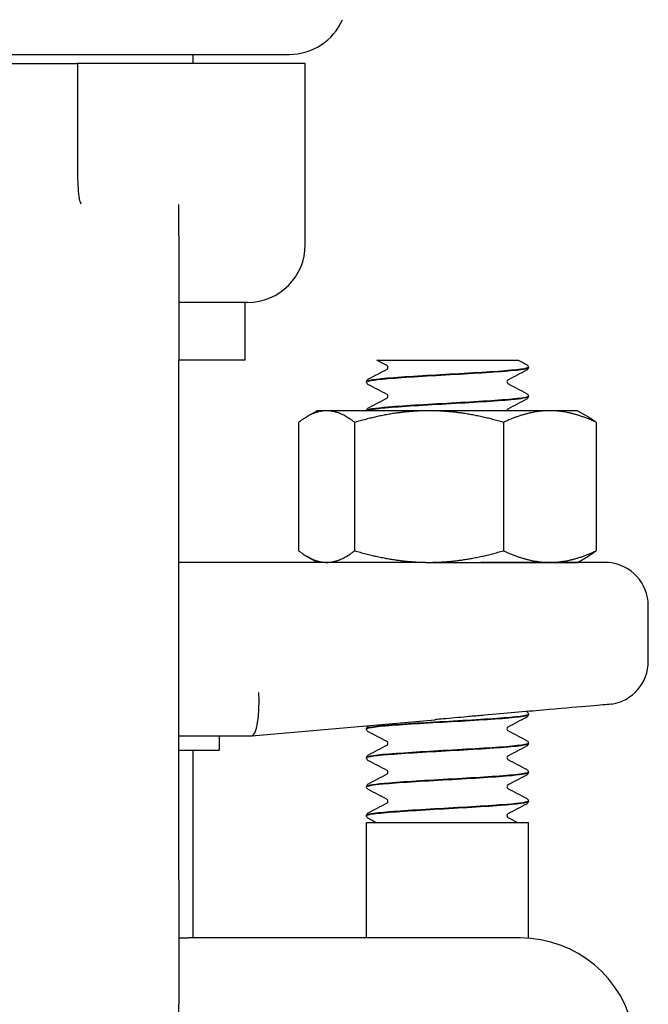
# Model space of a CAD drawing. Header units: inches. Extents: x 24 to 1128, y -74 to 748.
# Tile 397 of 557: x 727.22 to 728.58, y 278.1 to 280.23. Entities that reach past the tile are written whole.
import ezdxf

# ---------------------------------------------------------------- set-up
doc = ezdxf.new("R2010")
doc.units = ezdxf.units.IN
doc.header["$LTSCALE"] = 32
doc.header["$MEASUREMENT"] = 0
doc.layers.add('Visible (ANSI)', color=7, linetype='Continuous', lineweight=30)

msp = doc.modelspace()

# ---------------------------------------------------------------- linework, layer by layer
at = {"layer": 'Visible (ANSI)'}
for p, q in [((726.63577, 280.15416), (727.80247, 280.15416)), ((727.59409, 280.13416), (727.59409, 280.15416)), ((727.09409, 280.13416), (727.34409, 280.13416)), ((727.35024, 280.13416), (727.34409, 280.13416)), ((727.34409, 280.13416), (727.34409, 280.00021)), ((727.83659, 280.13416), (727.35024, 280.13416)), ((727.83659, 279.74266), (727.83659, 280.13416)), ((727.34409, 280.00021), (727.34409, 279.90771)), ((727.56284, 279.76126), (727.56284, 279.82934)), ((727.56284, 279.76126), (727.56284, 279.49266)), ((727.71159, 279.61766), (727.56284, 279.61766)), ((727.70659, 279.49266), (727.70659, 279.61766)), ((727.56284, 278.36766), (727.56284, 279.49266)), ((727.70659, 279.49266), (727.56284, 279.49266)), ((727.99098, 279.49266), (728.07855, 279.49266)), ((728.07855, 279.49266), (728.14444, 279.49266)), ((728.14444, 279.49266), (728.21026, 279.49266)), ((728.21026, 279.49266), (728.29709, 279.49266)), ((728.31909, 279.47669), (728.31909, 279.47731)), ((727.96909, 279.4454), (727.96909, 279.44603)), ((728.31909, 279.41412), (728.31909, 279.41474)), ((727.86259, 279.38316), (727.84077, 279.37056)), ((727.88284, 279.38316), (727.86259, 279.38316)), ((728.10426, 279.38316), (727.88284, 279.38316)), ((727.96909, 279.38316), (727.96909, 279.38346)), ((728.36551, 279.38316), (728.10426, 279.38316)), ((728.42559, 279.38316), (728.36551, 279.38316)), ((728.42559, 279.38316), (728.44741, 279.37056)), ((727.82231, 279.35802), (727.82231, 279.08031)), ((727.94337, 279.35802), (727.94337, 279.08031)), ((728.26515, 279.35802), (728.26515, 279.08031)), ((728.46587, 279.35802), (728.46587, 279.08031)), ((727.86259, 279.05516), (727.84077, 279.06776)), ((728.42559, 279.05516), (728.44741, 279.06776)), ((728.09623, 279.05516), (727.56284, 279.05516)), ((728.09623, 279.05516), (728.10426, 279.05516)), ((728.10426, 279.05516), (728.36551, 279.05516)), ((728.49318, 279.05477), (728.21608, 279.05477)), ((728.36551, 279.05516), (728.42559, 279.05516)), ((728.57834, 278.84107), (728.57834, 278.96141)), ((728.31909, 278.72594), (728.31909, 278.72656)), ((727.72126, 278.68018), (728.11668, 278.71477)), ((727.56284, 278.68016), (727.72109, 278.68016)), ((727.65034, 278.68016), (727.65034, 278.64891)), ((727.72126, 278.68018), (727.72109, 278.68016)), ((727.96909, 278.69465), (727.96909, 278.69528)), ((728.31909, 278.66337), (728.31909, 278.66399)), ((727.56284, 278.64891), (727.65034, 278.64891)), ((727.59409, 278.24266), (727.59409, 278.64891)), ((727.96909, 278.63209), (727.96909, 278.63271)), ((728.31909, 278.60081), (728.31909, 278.60143)), ((727.96909, 278.56953), (727.96909, 278.57015)), ((728.31909, 278.53825), (728.31909, 278.53887)), ((727.96909, 278.50697), (727.96909, 278.50759)), ((727.96909, 278.49266), (728.31909, 278.49266)), ((727.96909, 278.24266), (727.96909, 278.49266)), ((728.31909, 278.24203), (728.31909, 278.49266)), ((727.56284, 278.36766), (727.56284, 278.09907)), ((727.56284, 278.24266), (727.58318, 278.24266)), ((727.768, 278.24266), (727.58318, 278.24266)), ((728.30127, 278.24266), (727.768, 278.24266)), ((727.56284, 278.03098), (727.56284, 278.09907))]:
    msp.add_line(p, q, dxfattribs=at)
for centre, radius, start, end in [((727.80246, 280.27916), 0.125, 270, 336.42182), ((727.71159, 279.74266), 0.125, 270, 0), ((728.48459, 278.96141), 0.09375, 0, 84.74141), ((728.48459, 278.84107), 0.09375, 279.08773, 0), ((728.30127, 277.99266), 0.25, 290, 90)]:
    msp.add_arc(centre, radius, start, end, dxfattribs=at)
msp.add_ellipse((727.71699, 278.77391), major_axis=(0.00409, -0.09375), ratio=0.2058405, start_param=0.0089869, end_param=1.5618094, dxfattribs=at)
for points, knots in [([(727.34409, 279.90771), (727.34409, 279.8969), (727.34425, 279.88673), (727.34492, 279.8682), (727.34542, 279.85985), (727.34712, 279.84384), (727.34828, 279.83832), (727.34966, 279.83516), (727.34977, 279.83493), (727.34989, 279.83468)], [0, 0, 0, 0, 0.09469213, 0.09469213, 0.18700728, 0.18700728, 0.29404594, 0.29404594, 0.30156032, 0.30156032, 0.30156032, 0.30156032]), ([(727.34989, 279.83468), (727.35052, 279.83348), (727.35116, 279.8323), (727.35185, 279.83111), (727.35188, 279.83107), (727.3519, 279.83103)], [-0.020804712, -0.020804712, -0.020804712, -0.020804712, 0, 0, 0.000806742, 0.000806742, 0.000806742, 0.000806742]), ([(728.31882, 279.47733), (728.31895, 279.47627), (728.31617, 279.47521), (728.31033, 279.47414), (728.29338, 279.47106), (728.25111, 279.46797), (728.19969, 279.46488), (728.14828, 279.4618), (728.08896, 279.45872), (728.0444, 279.45563), (727.99985, 279.45255), (727.97113, 279.44946), (727.9692, 279.44638), (727.96913, 279.44626), (727.96909, 279.44614), (727.9691, 279.44603)], [1.5680873, 1.5680873, 1.5680873, 1.5680873, 1.888606, 1.888606, 1.888606, 2.8182842, 2.8182842, 2.8182842, 3.7476993, 3.7476993, 3.7476993, 4.6768539, 4.6768539, 4.6768539, 4.712389, 4.712389, 4.712389, 4.712389]), ([(727.96911, 279.44538), (727.96915, 279.44823), (727.99157, 279.45108), (728.02942, 279.45393), (728.07001, 279.45699), (728.12742, 279.46005), (728.18002, 279.4631), (728.23304, 279.46619), (728.27992, 279.46927), (728.30277, 279.47235), (728.31348, 279.4738), (728.31879, 279.47524), (728.31877, 279.47669)], [-10.9982833, -10.9982833, -10.9982833, -10.9982833, -10.1393382, -10.1393382, -10.1393382, -9.2180099, -9.2180099, -9.2180099, -8.289328, -8.289328, -8.289328, -7.8539816, -7.8539816, -7.8539816, -7.8539816]), ([(728.01542, 279.477), (728.01542, 279.4782), (728.01492, 279.47932), (728.01413, 279.4804), (728.01385, 279.48061), (728.01364, 279.48076), (728.0136, 279.48078), (728.0136, 279.48078)], [0, 0, 0, 0, 0.02017106, 0.02017106, 0.036592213, 0.036592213, 0.045399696, 0.045399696, 0.045399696, 0.045399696]), ([(728.01363, 279.47322), (728.01369, 279.47326), (728.01386, 279.47337), (728.01438, 279.47391), (728.01468, 279.47429), (728.01522, 279.47543), (728.01542, 279.47621), (728.01542, 279.477)], [0.008751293, 0.008751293, 0.008751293, 0.008751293, 0.024017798, 0.024017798, 0.03673453, 0.03673453, 0.049915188, 0.049915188, 0.049915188, 0.049915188]), ([(728.31488, 279.48334), (728.3156, 279.48296), (728.31636, 279.48251), (728.3176, 279.48123), (728.31804, 279.48066), (728.31877, 279.47921), (728.31904, 279.47828), (728.31909, 279.47733)], [0, 0, 0, 0, 0.024898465, 0.024898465, 0.037820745, 0.037820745, 0.051208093, 0.051208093, 0.051208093, 0.051208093]), ([(728.31909, 279.47666), (728.31903, 279.47538), (728.31855, 279.47418), (728.31745, 279.47252), (728.31686, 279.47198), (728.31581, 279.47117), (728.31534, 279.47089), (728.31488, 279.47065)], [0, 0, 0, 0, 0.017960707, 0.017960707, 0.035135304, 0.035135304, 0.051182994, 0.051182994, 0.051182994, 0.051182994]), ([(727.96909, 279.44605), (727.96915, 279.44733), (727.96963, 279.44853), (727.97073, 279.45019), (727.97132, 279.45073), (727.97237, 279.45154), (727.97284, 279.45182), (727.9733, 279.45206)], [0, 0, 0, 0, 0.017960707, 0.017960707, 0.035135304, 0.035135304, 0.051182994, 0.051182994, 0.051182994, 0.051182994]), ([(728.27455, 279.44949), (728.27449, 279.44945), (728.27432, 279.44934), (728.2738, 279.4488), (728.2735, 279.44842), (728.27296, 279.44728), (728.27276, 279.4465), (728.27276, 279.44571)], [0.008751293, 0.008751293, 0.008751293, 0.008751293, 0.024017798, 0.024017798, 0.03673453, 0.03673453, 0.049915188, 0.049915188, 0.049915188, 0.049915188]), ([(727.9733, 279.43937), (727.97258, 279.43975), (727.97182, 279.4402), (727.97058, 279.44148), (727.97014, 279.44205), (727.96941, 279.4435), (727.96914, 279.44443), (727.96909, 279.44538)], [0, 0, 0, 0, 0.024898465, 0.024898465, 0.037820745, 0.037820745, 0.051208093, 0.051208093, 0.051208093, 0.051208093]), ([(728.27276, 279.44571), (728.27276, 279.44451), (728.27326, 279.44339), (728.27405, 279.44231), (728.27433, 279.4421), (728.27454, 279.44195), (728.27458, 279.44193), (728.27458, 279.44193)], [0, 0, 0, 0, 0.02017106, 0.02017106, 0.036592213, 0.036592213, 0.045399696, 0.045399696, 0.045399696, 0.045399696]), ([(728.31877, 279.41477), (728.31878, 279.41298), (728.31057, 279.41119), (728.29446, 279.4094), (728.26678, 279.40632), (728.21642, 279.40324), (728.1626, 279.40016), (728.10879, 279.39708), (728.05279, 279.394), (728.01594, 279.39092), (727.98618, 279.38844), (727.96948, 279.38595), (727.96921, 279.38346)], [7.8512726, 7.8512726, 7.8512726, 7.8512726, 8.3909221, 8.3909221, 8.3909221, 9.318815, 9.318815, 9.318815, 10.2464637, 10.2464637, 10.2464637, 10.9955743, 10.9955743, 10.9955743, 10.9955743]), ([(727.96946, 279.38316), (727.97073, 279.38515), (727.98213, 279.38713), (728.00265, 279.38911), (728.03444, 279.39218), (728.08738, 279.39526), (728.14138, 279.39833), (728.19527, 279.40139), (728.24894, 279.40446), (728.28209, 279.40753), (728.30585, 279.40973), (728.31866, 279.41192), (728.31888, 279.41412)], [-17.2464099, -17.2464099, -17.2464099, -17.2464099, -16.649142, -16.649142, -16.649142, -15.7234774, -15.7234774, -15.7234774, -14.7994931, -14.7994931, -14.7994931, -14.1371669, -14.1371669, -14.1371669, -14.1371669]), ([(728.01542, 279.41443), (728.01542, 279.41564), (728.01492, 279.41676), (728.01413, 279.41784), (728.01385, 279.41805), (728.01364, 279.4182), (728.0136, 279.41822), (728.0136, 279.41822)], [0, 0, 0, 0, 0.02017106, 0.02017106, 0.036592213, 0.036592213, 0.045399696, 0.045399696, 0.045399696, 0.045399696]), ([(728.01363, 279.41066), (728.01369, 279.4107), (728.01386, 279.41081), (728.01438, 279.41134), (728.01468, 279.41173), (728.01522, 279.41287), (728.01542, 279.41364), (728.01542, 279.41443)], [0.008751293, 0.008751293, 0.008751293, 0.008751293, 0.024017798, 0.024017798, 0.03673453, 0.03673453, 0.049915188, 0.049915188, 0.049915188, 0.049915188]), ([(728.31488, 279.42078), (728.3156, 279.4204), (728.31636, 279.41995), (728.3176, 279.41866), (728.31804, 279.4181), (728.31877, 279.41664), (728.31904, 279.41572), (728.31909, 279.41477)], [0, 0, 0, 0, 0.024898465, 0.024898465, 0.037820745, 0.037820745, 0.051208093, 0.051208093, 0.051208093, 0.051208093]), ([(728.31909, 279.4141), (728.31903, 279.41282), (728.31855, 279.41162), (728.31745, 279.40996), (728.31686, 279.40941), (728.31581, 279.40861), (728.31534, 279.40833), (728.31488, 279.40809)], [0, 0, 0, 0, 0.017960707, 0.017960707, 0.035135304, 0.035135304, 0.051182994, 0.051182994, 0.051182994, 0.051182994]), ([(727.96909, 279.38349), (727.96915, 279.38477), (727.96963, 279.38597), (727.97073, 279.38762), (727.97132, 279.38817), (727.97237, 279.38897), (727.97284, 279.38925), (727.9733, 279.3895)], [0, 0, 0, 0, 0.017960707, 0.017960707, 0.035135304, 0.035135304, 0.051182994, 0.051182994, 0.051182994, 0.051182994]), ([(728.27455, 279.38693), (728.27449, 279.38689), (728.27432, 279.38678), (728.2738, 279.38624), (728.2735, 279.38586), (728.27296, 279.38472), (728.27276, 279.38395), (728.27276, 279.38316)], [0.008751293, 0.008751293, 0.008751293, 0.008751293, 0.024017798, 0.024017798, 0.03673453, 0.03673453, 0.04985052, 0.04985052, 0.04985052, 0.04985052]), ([(728.09623, 279.05516), (728.09655, 279.05516), (728.09687, 279.05516), (728.13701, 279.05516), (728.1767, 279.05477), (728.21608, 279.05477)], [-0.00244603, -0.00244603, -0.00244603, -0.00244603, 0, 0, 0.30409051, 0.30409051, 0.30409051, 0.30409051]), ([(728.4994, 278.7485), (728.4994, 278.7485), (728.49735, 278.74832), (728.48481, 278.74722), (728.46787, 278.74575), (728.41888, 278.74147), (728.3873, 278.73872), (728.31229, 278.73216), (728.26928, 278.7284), (728.22392, 278.72443)], [1.2086674, 1.2086674, 1.2086674, 1.2086674, 1.3758839, 1.3758839, 1.7193458, 1.7193458, 2.0628667, 2.0628667, 2.4173808, 2.4173808, 2.4173808, 2.4173808]), ([(727.96916, 278.69463), (727.9691, 278.69504), (727.9695, 278.69545), (727.97037, 278.69586), (727.97687, 278.69893), (728.00968, 278.702), (728.05636, 278.70507), (728.10304, 278.70814), (728.16249, 278.7112), (728.21218, 278.71427), (728.26186, 278.71734), (728.30063, 278.72041), (728.31379, 278.72348), (728.31731, 278.7243), (728.31898, 278.72512), (728.31889, 278.72594)], [-86.396507, -86.396507, -86.396507, -86.396507, -86.2730121, -86.2730121, -86.2730121, -85.3480879, -85.3480879, -85.3480879, -84.4233738, -84.4233738, -84.4233738, -83.4988671, -83.4988671, -83.4988671, -83.2522053, -83.2522053, -83.2522053, -83.2522053]), ([(728.31904, 278.72658), (728.31908, 278.72623), (728.3188, 278.72588), (728.31817, 278.72553), (728.31261, 278.72245), (728.28047, 278.71937), (728.23402, 278.71629), (728.18762, 278.71321), (728.12803, 278.71013), (728.07795, 278.70706), (728.02792, 278.70398), (727.98856, 278.70091), (727.97483, 278.69783), (727.97102, 278.69698), (727.96921, 278.69613), (727.9693, 278.69528)], [76.966311, 76.966311, 76.966311, 76.966311, 77.0718173, 77.0718173, 77.0718173, 78.0001054, 78.0001054, 78.0001054, 78.927415, 78.927415, 78.927415, 79.8537889, 79.8537889, 79.8537889, 80.1106127, 80.1106127, 80.1106127, 80.1106127]), ([(728.22392, 278.72443), (728.22152, 278.72422), (728.21913, 278.72401), (728.20644, 278.72289), (728.19613, 278.72196), (728.16866, 278.71947), (728.15149, 278.71789), (728.12903, 278.71587), (728.1238, 278.7154), (728.11794, 278.71488), (728.11731, 278.71483), (728.11668, 278.71477)], [0.05166308, 0.05166308, 0.05166308, 0.05166308, 0.07036558, 0.07036558, 0.15060424, 0.15060424, 0.28322209, 0.28322209, 0.32342002, 0.32342002, 0.3282584, 0.3282584, 0.3282584, 0.3282584]), ([(728.31909, 278.72591), (728.31903, 278.72463), (728.31855, 278.72343), (728.31745, 278.72177), (728.31686, 278.72123), (728.31581, 278.72042), (728.31534, 278.72014), (728.31488, 278.7199)], [0, 0, 0, 0, 0.017960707, 0.017960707, 0.035135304, 0.035135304, 0.051182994, 0.051182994, 0.051182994, 0.051182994]), ([(728.3152, 278.73242), (728.31582, 278.73207), (728.31648, 278.73164), (728.3176, 278.73048), (728.31804, 278.72991), (728.31877, 278.72846), (728.31904, 278.72753), (728.31909, 278.72658)], [0.003701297, 0.003701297, 0.003701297, 0.003701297, 0.024898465, 0.024898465, 0.037820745, 0.037820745, 0.051208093, 0.051208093, 0.051208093, 0.051208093]), ([(727.96909, 278.6953), (727.96915, 278.69658), (727.96963, 278.69778), (727.97073, 278.69944), (727.97132, 278.69998), (727.97237, 278.70079), (727.97284, 278.70107), (727.9733, 278.70131)], [0, 0, 0, 0, 0.017960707, 0.017960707, 0.035135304, 0.035135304, 0.051182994, 0.051182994, 0.051182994, 0.051182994]), ([(727.9733, 278.68862), (727.97258, 278.689), (727.97182, 278.68945), (727.97058, 278.69073), (727.97014, 278.6913), (727.96941, 278.69275), (727.96914, 278.69368), (727.96909, 278.69463)], [0, 0, 0, 0, 0.024898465, 0.024898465, 0.037820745, 0.037820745, 0.051208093, 0.051208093, 0.051208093, 0.051208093]), ([(728.27455, 278.69874), (728.27449, 278.6987), (728.27432, 278.69859), (728.2738, 278.69805), (728.2735, 278.69767), (728.27296, 278.69653), (728.27276, 278.69575), (728.27276, 278.69496)], [0.008751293, 0.008751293, 0.008751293, 0.008751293, 0.024017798, 0.024017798, 0.03673453, 0.03673453, 0.049915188, 0.049915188, 0.049915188, 0.049915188]), ([(728.27276, 278.69496), (728.27276, 278.69376), (728.27326, 278.69264), (728.27405, 278.69156), (728.27433, 278.69135), (728.27454, 278.6912), (728.27458, 278.69118), (728.27458, 278.69118)], [0, 0, 0, 0, 0.02017106, 0.02017106, 0.036592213, 0.036592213, 0.045399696, 0.045399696, 0.045399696, 0.045399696]), ([(728.31884, 278.66402), (728.31897, 278.66302), (728.31652, 278.66202), (728.31135, 278.66102), (728.29552, 278.65796), (728.25463, 278.6549), (728.20408, 278.65184), (728.15358, 278.64878), (728.09461, 278.64572), (728.0494, 278.64266), (728.00321, 278.63954), (727.97254, 278.63641), (727.96938, 278.63329), (727.96919, 278.63309), (727.9691, 278.6329), (727.96911, 278.63271)], [83.2494963, 83.2494963, 83.2494963, 83.2494963, 83.5507651, 83.5507651, 83.5507651, 84.4730857, 84.4730857, 84.4730857, 85.3947182, 85.3947182, 85.3947182, 86.3362347, 86.3362347, 86.3362347, 86.393798, 86.393798, 86.393798, 86.393798]), ([(727.96912, 278.63206), (727.96917, 278.63489), (727.99122, 278.63772), (728.02858, 278.64055), (728.06916, 278.64363), (728.12687, 278.6467), (728.17977, 278.64978), (728.23265, 278.65285), (728.27948, 278.65592), (728.30246, 278.659), (728.31337, 278.66046), (728.31878, 278.66191), (728.31876, 278.66337)], [-92.6796923, -92.6796923, -92.6796923, -92.6796923, -91.8271132, -91.8271132, -91.8271132, -90.9008742, -90.9008742, -90.9008742, -89.9748609, -89.9748609, -89.9748609, -89.5353906, -89.5353906, -89.5353906, -89.5353906]), ([(728.01542, 278.66368), (728.01542, 278.66489), (728.01492, 278.66601), (728.01413, 278.66709), (728.01385, 278.6673), (728.01364, 278.66745), (728.0136, 278.66747), (728.0136, 278.66747)], [0, 0, 0, 0, 0.02017106, 0.02017106, 0.036592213, 0.036592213, 0.045399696, 0.045399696, 0.045399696, 0.045399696]), ([(728.01363, 278.65991), (728.01369, 278.65995), (728.01386, 278.66006), (728.01438, 278.66059), (728.01468, 278.66098), (728.01522, 278.66212), (728.01542, 278.66289), (728.01542, 278.66368)], [0.008751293, 0.008751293, 0.008751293, 0.008751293, 0.024017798, 0.024017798, 0.03673453, 0.03673453, 0.049915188, 0.049915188, 0.049915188, 0.049915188]), ([(728.31488, 278.67003), (728.3156, 278.66965), (728.31636, 278.6692), (728.3176, 278.66791), (728.31804, 278.66735), (728.31877, 278.66589), (728.31904, 278.66497), (728.31909, 278.66402)], [0, 0, 0, 0, 0.024898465, 0.024898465, 0.037820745, 0.037820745, 0.051208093, 0.051208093, 0.051208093, 0.051208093]), ([(728.31909, 278.66335), (728.31903, 278.66207), (728.31855, 278.66087), (728.31745, 278.65921), (728.31686, 278.65866), (728.31581, 278.65786), (728.31534, 278.65758), (728.31488, 278.65734)], [0, 0, 0, 0, 0.017960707, 0.017960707, 0.035135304, 0.035135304, 0.051182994, 0.051182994, 0.051182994, 0.051182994]), ([(727.96909, 278.63274), (727.96915, 278.63402), (727.96963, 278.63522), (727.97073, 278.63687), (727.97132, 278.63742), (727.97237, 278.63822), (727.97284, 278.6385), (727.9733, 278.63875)], [0, 0, 0, 0, 0.017960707, 0.017960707, 0.035135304, 0.035135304, 0.051182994, 0.051182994, 0.051182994, 0.051182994]), ([(727.9733, 278.62606), (727.97258, 278.62643), (727.97182, 278.62689), (727.97058, 278.62817), (727.97014, 278.62873), (727.96941, 278.63019), (727.96914, 278.63111), (727.96909, 278.63206)], [0, 0, 0, 0, 0.024898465, 0.024898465, 0.037820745, 0.037820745, 0.051208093, 0.051208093, 0.051208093, 0.051208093]), ([(728.27455, 278.63618), (728.27449, 278.63614), (728.27432, 278.63603), (728.2738, 278.63549), (728.2735, 278.63511), (728.27296, 278.63397), (728.27276, 278.63319), (728.27276, 278.6324)], [0.008751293, 0.008751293, 0.008751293, 0.008751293, 0.024017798, 0.024017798, 0.03673453, 0.03673453, 0.049915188, 0.049915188, 0.049915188, 0.049915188]), ([(728.27276, 278.6324), (728.27276, 278.6312), (728.27326, 278.63007), (728.27405, 278.629), (728.27433, 278.62878), (728.27454, 278.62863), (728.27458, 278.62861), (728.27458, 278.62861)], [0, 0, 0, 0, 0.02017106, 0.02017106, 0.036592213, 0.036592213, 0.045399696, 0.045399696, 0.045399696, 0.045399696]), ([(728.31877, 278.60146), (728.31879, 278.59971), (728.31099, 278.59796), (728.29563, 278.59622), (728.26863, 278.59314), (728.21889, 278.59007), (728.16529, 278.587), (728.11178, 278.58393), (728.05569, 278.58087), (728.01824, 278.5778), (727.9871, 278.57525), (727.96945, 278.5727), (727.96919, 278.57015)], [89.5326816, 89.5326816, 89.5326816, 89.5326816, 90.0591077, 90.0591077, 90.0591077, 90.9847722, 90.9847722, 90.9847722, 91.9087566, 91.9087566, 91.9087566, 92.6769833, 92.6769833, 92.6769833, 92.6769833]), ([(727.96933, 278.5695), (727.96943, 278.57164), (727.98145, 278.57379), (728.00402, 278.57593), (728.03647, 278.57901), (728.08995, 278.58209), (728.14408, 278.58517), (728.19819, 278.58825), (728.25167, 278.59133), (728.28412, 278.59441), (728.30662, 278.59654), (728.31865, 278.59868), (728.31885, 278.60081)], [-98.9628776, -98.9628776, -98.9628776, -98.9628776, -98.3173276, -98.3173276, -98.3173276, -97.3894346, -97.3894346, -97.3894346, -96.461786, -96.461786, -96.461786, -95.8185759, -95.8185759, -95.8185759, -95.8185759]), ([(728.01542, 278.60112), (728.01542, 278.60233), (728.01492, 278.60345), (728.01413, 278.60452), (728.01385, 278.60474), (728.01364, 278.60489), (728.0136, 278.60491), (728.0136, 278.60491)], [0, 0, 0, 0, 0.02017106, 0.02017106, 0.036592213, 0.036592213, 0.045399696, 0.045399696, 0.045399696, 0.045399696]), ([(728.01363, 278.59735), (728.01369, 278.59738), (728.01386, 278.5975), (728.01438, 278.59803), (728.01468, 278.59842), (728.01522, 278.59955), (728.01542, 278.60033), (728.01542, 278.60112)], [0.008751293, 0.008751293, 0.008751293, 0.008751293, 0.024017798, 0.024017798, 0.03673453, 0.03673453, 0.049915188, 0.049915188, 0.049915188, 0.049915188]), ([(728.31488, 278.60746), (728.3156, 278.60709), (728.31636, 278.60664), (728.3176, 278.60535), (728.31804, 278.60479), (728.31877, 278.60333), (728.31904, 278.60241), (728.31909, 278.60146)], [0, 0, 0, 0, 0.024898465, 0.024898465, 0.037820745, 0.037820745, 0.051208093, 0.051208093, 0.051208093, 0.051208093]), ([(728.31909, 278.60078), (728.31903, 278.59951), (728.31855, 278.59831), (728.31745, 278.59665), (728.31686, 278.5961), (728.31581, 278.5953), (728.31534, 278.59502), (728.31488, 278.59478)], [0, 0, 0, 0, 0.017960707, 0.017960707, 0.035135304, 0.035135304, 0.051182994, 0.051182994, 0.051182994, 0.051182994]), ([(727.96909, 278.57018), (727.96915, 278.57145), (727.96963, 278.57265), (727.97073, 278.57431), (727.97132, 278.57486), (727.97237, 278.57566), (727.97284, 278.57594), (727.9733, 278.57618)], [0, 0, 0, 0, 0.017960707, 0.017960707, 0.035135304, 0.035135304, 0.051182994, 0.051182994, 0.051182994, 0.051182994]), ([(728.27455, 278.57361), (728.27449, 278.57358), (728.27432, 278.57346), (728.2738, 278.57293), (728.2735, 278.57254), (728.27296, 278.57141), (728.27276, 278.57063), (728.27276, 278.56984)], [0.008751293, 0.008751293, 0.008751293, 0.008751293, 0.024017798, 0.024017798, 0.03673453, 0.03673453, 0.049915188, 0.049915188, 0.049915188, 0.049915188]), ([(727.9733, 278.5635), (727.97258, 278.56387), (727.97182, 278.56432), (727.97058, 278.56561), (727.97014, 278.56617), (727.96941, 278.56763), (727.96914, 278.56855), (727.96909, 278.5695)], [0, 0, 0, 0, 0.024898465, 0.024898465, 0.037820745, 0.037820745, 0.051208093, 0.051208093, 0.051208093, 0.051208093]), ([(728.27276, 278.56984), (728.27276, 278.56863), (728.27326, 278.56751), (728.27405, 278.56644), (728.27433, 278.56622), (728.27454, 278.56607), (728.27458, 278.56605), (728.27458, 278.56605)], [0, 0, 0, 0, 0.02017106, 0.02017106, 0.036592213, 0.036592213, 0.045399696, 0.045399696, 0.045399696, 0.045399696]), ([(727.96942, 278.50694), (727.96932, 278.50835), (727.97434, 278.50977), (727.98457, 278.51119), (728.00686, 278.51427), (728.05339, 278.51736), (728.10634, 278.52044), (728.15928, 278.52353), (728.21738, 278.52661), (728.25843, 278.5297), (728.29635, 278.53255), (728.31888, 278.5354), (728.31907, 278.53825)], [-105.2460629, -105.2460629, -105.2460629, -105.2460629, -104.8196437, -104.8196437, -104.8196437, -103.8899654, -103.8899654, -103.8899654, -102.9605503, -102.9605503, -102.9605503, -102.1017612, -102.1017612, -102.1017612, -102.1017612]), ([(728.31897, 278.5389), (728.31883, 278.5364), (728.30205, 278.5339), (728.2721, 278.5314), (728.23545, 278.52834), (728.17994, 278.52528), (728.12647, 278.52222), (728.07257, 278.51914), (728.02201, 278.51606), (727.9941, 278.51298), (727.97784, 278.51118), (727.96948, 278.50938), (727.96939, 278.50759)], [95.8158669, 95.8158669, 95.8158669, 95.8158669, 96.5689115, 96.5689115, 96.5689115, 97.4902398, 97.4902398, 97.4902398, 98.4189217, 98.4189217, 98.4189217, 98.9601686, 98.9601686, 98.9601686, 98.9601686]), ([(728.01542, 278.53856), (728.01542, 278.53977), (728.01492, 278.54089), (728.01413, 278.54196), (728.01385, 278.54218), (728.01364, 278.54233), (728.0136, 278.54235), (728.0136, 278.54235)], [0, 0, 0, 0, 0.02017106, 0.02017106, 0.036592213, 0.036592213, 0.045399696, 0.045399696, 0.045399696, 0.045399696]), ([(728.01363, 278.53478), (728.01369, 278.53482), (728.01386, 278.53493), (728.01438, 278.53547), (728.01468, 278.53585), (728.01522, 278.53699), (728.01542, 278.53777), (728.01542, 278.53856)], [0.008751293, 0.008751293, 0.008751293, 0.008751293, 0.024017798, 0.024017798, 0.03673453, 0.03673453, 0.049915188, 0.049915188, 0.049915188, 0.049915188]), ([(728.31488, 278.5449), (728.3156, 278.54453), (728.31636, 278.54407), (728.3176, 278.54279), (728.31804, 278.54223), (728.31877, 278.54077), (728.31904, 278.53985), (728.31909, 278.5389)], [0, 0, 0, 0, 0.024898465, 0.024898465, 0.037820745, 0.037820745, 0.051208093, 0.051208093, 0.051208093, 0.051208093]), ([(728.31909, 278.53822), (728.31903, 278.53694), (728.31855, 278.53574), (728.31745, 278.53409), (728.31686, 278.53354), (728.31581, 278.53274), (728.31534, 278.53246), (728.31488, 278.53221)], [0, 0, 0, 0, 0.017960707, 0.017960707, 0.035135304, 0.035135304, 0.051182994, 0.051182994, 0.051182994, 0.051182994]), ([(727.96909, 278.50761), (727.96915, 278.50889), (727.96963, 278.51009), (727.97073, 278.51175), (727.97132, 278.5123), (727.97237, 278.5131), (727.97284, 278.51338), (727.9733, 278.51362)], [0, 0, 0, 0, 0.017960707, 0.017960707, 0.035135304, 0.035135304, 0.051182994, 0.051182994, 0.051182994, 0.051182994]), ([(728.27455, 278.51105), (728.27449, 278.51102), (728.27432, 278.5109), (728.2738, 278.51037), (728.2735, 278.50998), (728.27296, 278.50884), (728.27276, 278.50807), (728.27276, 278.50728)], [0.008751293, 0.008751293, 0.008751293, 0.008751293, 0.024017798, 0.024017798, 0.03673453, 0.03673453, 0.049915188, 0.049915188, 0.049915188, 0.049915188]), ([(727.9733, 278.50093), (727.97258, 278.50131), (727.97182, 278.50176), (727.97058, 278.50305), (727.97014, 278.50361), (727.96941, 278.50507), (727.96914, 278.50599), (727.96909, 278.50694)], [0, 0, 0, 0, 0.024898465, 0.024898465, 0.037820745, 0.037820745, 0.051208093, 0.051208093, 0.051208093, 0.051208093]), ([(728.27276, 278.50728), (728.27276, 278.50607), (728.27326, 278.50495), (728.27405, 278.50387), (728.27433, 278.50366), (728.27454, 278.50351), (728.27458, 278.50349), (728.27458, 278.50349)], [0, 0, 0, 0, 0.02017106, 0.02017106, 0.036592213, 0.036592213, 0.045399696, 0.045399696, 0.045399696, 0.045399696])]:
    msp.add_open_spline(points, degree=3, knots=knots, dxfattribs=at)
for points in [[(728.01361, 279.48078), (728.00607, 279.48475), (727.99853, 279.48871), (727.99098, 279.49266)], [(728.29709, 279.49266), (728.30302, 279.48955), (728.30895, 279.48645), (728.31488, 279.48334)], [(727.9733, 279.45206), (727.98675, 279.4591), (728.00019, 279.46615), (728.01363, 279.47322)], [(728.31488, 279.47065), (728.30143, 279.46361), (728.28799, 279.45656), (728.27455, 279.44949)], [(728.01361, 279.41822), (728.00018, 279.42528), (727.98674, 279.43233), (727.9733, 279.43937)], [(728.27457, 279.44193), (728.288, 279.43487), (728.30144, 279.42782), (728.31488, 279.42078)], [(727.9733, 279.3895), (727.98675, 279.39654), (728.00019, 279.40359), (728.01363, 279.41066)], [(728.31488, 279.40809), (728.30143, 279.40105), (728.28799, 279.39399), (728.27455, 279.38693)], [(728.29626, 279.05516), (728.29651, 279.05503), (728.29676, 279.0549), (728.29701, 279.05477)], [(727.9733, 278.70131), (727.974, 278.70168), (727.97471, 278.70205), (727.97541, 278.70241)], [(728.31488, 278.7199), (728.30143, 278.71286), (728.28799, 278.70581), (728.27455, 278.69874)], [(728.01361, 278.66747), (728.00018, 278.67453), (727.98674, 278.68158), (727.9733, 278.68862)], [(728.27457, 278.69118), (728.288, 278.68412), (728.30144, 278.67707), (728.31488, 278.67003)], [(727.9733, 278.63875), (727.98675, 278.64579), (728.00019, 278.65284), (728.01363, 278.65991)], [(728.31488, 278.65734), (728.30143, 278.6503), (728.28799, 278.64324), (728.27455, 278.63618)], [(728.01361, 278.6049), (728.00018, 278.61197), (727.98674, 278.61902), (727.9733, 278.62606)], [(728.27457, 278.62862), (728.288, 278.62155), (728.30144, 278.61451), (728.31488, 278.60746)], [(727.9733, 278.57618), (727.98675, 278.58323), (728.00019, 278.59028), (728.01363, 278.59735)], [(728.31488, 278.59478), (728.30143, 278.58773), (728.28799, 278.58068), (728.27455, 278.57361)], [(728.01361, 278.54234), (728.00018, 278.54941), (727.98674, 278.55646), (727.9733, 278.5635)], [(728.27457, 278.56606), (728.288, 278.55899), (728.30144, 278.55194), (728.31488, 278.5449)], [(727.9733, 278.51362), (727.98675, 278.52066), (728.00019, 278.52772), (728.01363, 278.53478)], [(728.31488, 278.53221), (728.30143, 278.52517), (728.28799, 278.51812), (728.27455, 278.51105)], [(727.98908, 278.49266), (727.98382, 278.49542), (727.97856, 278.49818), (727.9733, 278.50093)], [(728.27457, 278.50349), (728.28144, 278.49988), (728.28831, 278.49627), (728.29519, 278.49266)]]:
    msp.add_open_spline(points, degree=3, dxfattribs=at)
for points, weights in [([(727.88284, 279.38316), (727.85475, 279.38316), (727.82231, 279.35802)], [1, 1.0379548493, 1]), ([(727.94337, 279.35802), (727.91094, 279.38316), (727.88284, 279.38316)], [1, 1.0379548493, 1]), ([(728.10426, 279.38316), (728.02959, 279.38316), (727.94337, 279.35802)], [1, 1.0379548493, 1]), ([(728.26515, 279.35802), (728.17893, 279.38316), (728.10426, 279.38316)], [1, 1.0379548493, 1]), ([(728.36551, 279.38316), (728.31893, 279.38316), (728.26515, 279.35802)], [1, 1.0379548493, 1]), ([(728.46587, 279.35802), (728.41209, 279.38316), (728.36551, 279.38316)], [1, 1.0379548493, 1]), ([(728.44741, 279.37056), (728.45632, 279.36542), (728.46587, 279.35802)], [1.01552166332, 1.01087918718, 1]), ([(727.82231, 279.08031), (727.85475, 279.05516), (727.88284, 279.05516)], [1, 1.0379548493, 1]), ([(727.88284, 279.05516), (727.91094, 279.05516), (727.94337, 279.08031)], [1, 1.0379548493, 1]), ([(727.94337, 279.08031), (728.02959, 279.05516), (728.10426, 279.05516)], [1, 1.0379548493, 1]), ([(728.10426, 279.05516), (728.17893, 279.05516), (728.26515, 279.08031)], [1, 1.0379548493, 1]), ([(728.26515, 279.08031), (728.31893, 279.05516), (728.36551, 279.05516)], [1, 1.0379548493, 1]), ([(728.36551, 279.05516), (728.41209, 279.05516), (728.46587, 279.08031)], [1, 1.0379548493, 1]), ([(728.46587, 279.08031), (728.45632, 279.07291), (728.44741, 279.06776)], [1, 1.01087918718, 1.01552166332])]:
    msp.add_rational_spline(points, weights, degree=2, dxfattribs=at)

doc.saveas('drawing.dxf')
